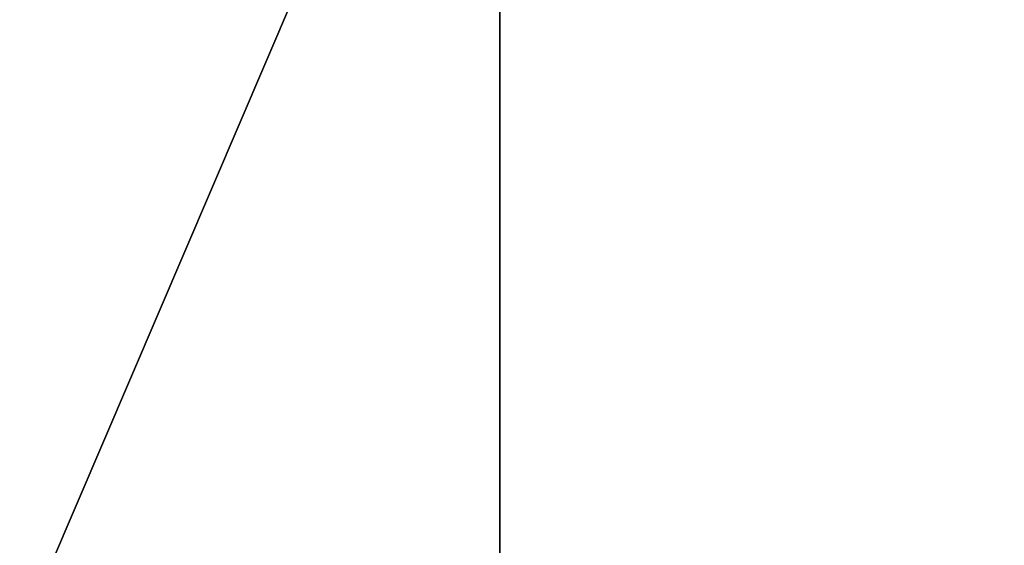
# Model space of a CAD drawing. Header units: millimetres. Extents: x -125 to 171, y -35 to 1363.
# Tile 858 of 1056: x -52.13248 to -52.12945, y 1225.69683 to 1225.69845. Entities that reach past the tile are written whole.
import ezdxf

# ---------------------------------------------------------------- set-up
doc = ezdxf.new("R2010")
doc.units = ezdxf.units.MM
doc.header["$LTSCALE"] = 65.185185
for name, color, linetype in [('2678', 7, 'CONTINUOUS'), ('2679', 7, 'CONTINUOUS'), ('2680', 7, 'CONTINUOUS'), ('2681', 7, 'CONTINUOUS')]:
    doc.layers.add(name, color=color, linetype=linetype)

msp = doc.modelspace()

# ---------------------------------------------------------------- linework, layer by layer
at = {"layer": '2678', "linetype": 'CONTINUOUS'}
for points in [[(-52.2123995, 1223.2, 294.5122557), (-52.0297879, 1223.2, 294.1759385), (-52.2123995, 1225.7, 294.5122557), (-52.2123995, 1223.2, 294.5122557)], [(-52.2123995, 1225.7, 294.5122557), (-52.0297879, 1223.2, 294.1759385), (-52.0297984, 1225.7, 294.1759473), (-52.2123995, 1225.7, 294.5122557)]]:
    msp.add_3dface(points, dxfattribs=at)
at = {"layer": '2679', "linetype": 'CONTINUOUS'}
for points in [[(-52.1037027, 1223.2, 294.8791906), (-52.2123995, 1223.2, 294.5122557), (-52.1037111, 1225.7, 294.8791798), (-52.1037027, 1223.2, 294.8791906)], [(-52.2123995, 1223.2, 294.5122557), (-52.2123995, 1225.7, 294.5122557), (-52.1037111, 1225.7, 294.8791798), (-52.2123995, 1223.2, 294.5122557)]]:
    msp.add_3dface(points, dxfattribs=at)
at = {"layer": '2680', "linetype": 'CONTINUOUS'}
for points in [[(-51.2992735, 1225.7, 296.5208063), (-52.5286508, 1225.7, 296.3915935), (-51.2993237, 1223.2, 296.5208169), (-51.2992735, 1225.7, 296.5208063)], [(-52.5286508, 1225.7, 296.3915935), (-52.5286039, 1223.2, 296.3916144), (-51.2993237, 1223.2, 296.5208169), (-52.5286508, 1225.7, 296.3915935)]]:
    msp.add_3dface(points, dxfattribs=at)
at = {"layer": '2681', "linetype": 'CONTINUOUS'}
for points in [[(-53.2014139, 1225.7, 293.2262429), (-52.1310036, 1225.7, 292.6082336), (-53.2014159, 1223.2, 293.226245), (-53.2014139, 1225.7, 293.2262429)], [(-52.1310036, 1225.7, 292.6082336), (-52.1309534, 1223.2, 292.6082229), (-53.2014159, 1223.2, 293.226245), (-52.1310036, 1225.7, 292.6082336)], [(-52.1310036, 1225.7, 292.6082336), (-50.9016264, 1225.7, 292.7374463), (-52.1309534, 1223.2, 292.6082229), (-52.1310036, 1225.7, 292.6082336)], [(-50.9016264, 1225.7, 292.7374463), (-50.9016732, 1223.2, 292.7374255), (-52.1309534, 1223.2, 292.6082229), (-50.9016264, 1225.7, 292.7374463)]]:
    msp.add_3dface(points, dxfattribs=at)

doc.saveas('drawing.dxf')
